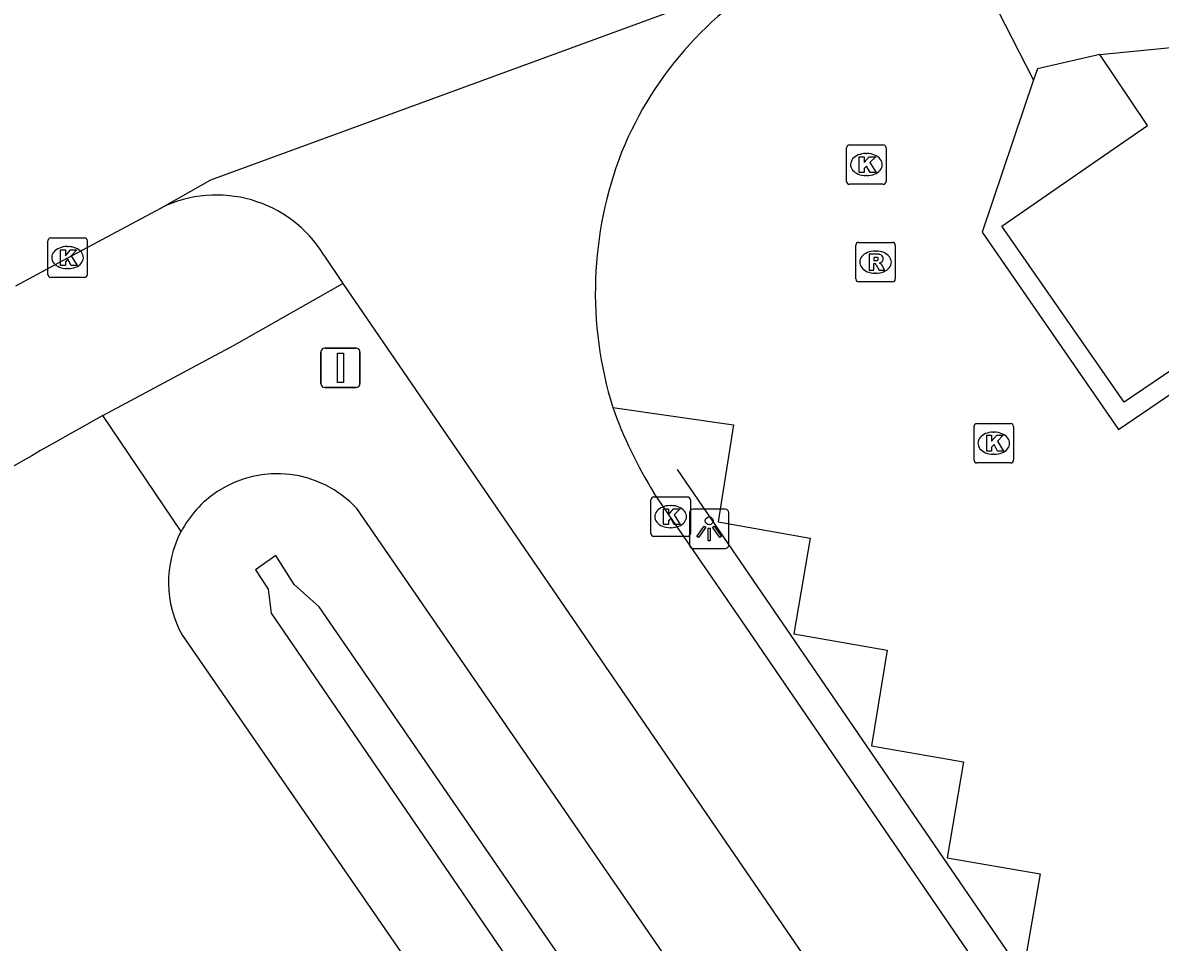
# Model space of a CAD drawing. Extents: x 155275 to 156263, y 382654 to 383635.
# Drawn here: x 155749.95 to 155778.75, y 383140.81 to 383164.09 of the extents above; entities that cross this region are included whole.
import ezdxf

# ---------------------------------------------------------------- set-up
doc = ezdxf.new("R2010")
doc.units = 0
for name, color, linetype in [('IMGEO_Berm_groen', 7, 'Continuous'), ('IMGEO_Hek', 7, 'Continuous'), ('IMGEO_Kolk', 7, 'Continuous'), ('IMGEO_Lichtpunt', 7, 'Continuous'), ('IMGEO_Loofbos', 7, 'Continuous'), ('IMGEO_Parkeervlak_open', 7, 'Continuous'), ('IMGEO_Rijbaan_lokaal_gesloten', 7, 'Continuous'), ('IMGEO_Rioolput', 7, 'Continuous'), ('IMGEO_Verkeersbordpaal', 7, 'Continuous'), ('IMGEO_Voetpad_open', 7, 'Continuous'), ('IMGEO_Waterloop', 7, 'Continuous')]:
    doc.layers.add(name, color=color, linetype=linetype)

msp = doc.modelspace()

# ---------------------------------------------------------------- linework, layer by layer
at = {"layer": 'IMGEO_Berm_groen'}
for points in [[(155753.959, 383151.205), (155751.981, 383154.143)], [(155784.54, 383114.753), (155782.141, 383117.324), (155758.409, 383151.79)]]:
    msp.add_lwpolyline(points, dxfattribs=at)
for centre, radius, start, end in [((155756.391, 383149.927), 2.746, 42.7158, 123.6919), ((155756.391, 383149.923), 2.749, 123.6434, 152.2127)]:
    msp.add_arc(centre, radius, start, end, dxfattribs=at)
at = {"layer": 'IMGEO_Hek'}
msp.add_lwpolyline([(155766.524, 383152.779), (155786.998, 383122.868), (155788.645, 383120.644), (155788.886, 383120.367)], dxfattribs=at)
at = {"layer": 'IMGEO_Kolk'}
for p, q in [((155770.812, 383160.075), (155770.812, 383160.927)), ((155770.887, 383161.001), (155771.739, 383161.001)), ((155771.813, 383160.927), (155771.813, 383160.075)), ((155771.3, 383160.781), (155771.325, 383160.781)), ((155771.739, 383160.001), (155770.887, 383160.001)), ((155771.323, 383160.221), (155771.298, 383160.221)), ((155750.586, 383157.719), (155750.586, 383158.571)), ((155750.661, 383158.645), (155751.513, 383158.645)), ((155751.587, 383158.571), (155751.587, 383157.719)), ((155751.074, 383158.425), (155751.099, 383158.425)), ((155751.513, 383157.645), (155750.661, 383157.645)), ((155751.097, 383157.865), (155751.072, 383157.865)), ((155774.113, 383153.944), (155774.965, 383153.944)), ((155774.038, 383153.018), (155774.038, 383153.87)), ((155774.526, 383153.724), (155774.551, 383153.724)), ((155775.039, 383153.87), (155775.039, 383153.018)), ((155774.549, 383153.164), (155774.524, 383153.164)), ((155774.965, 383152.944), (155774.113, 383152.944)), ((155765.856, 383151.159), (155765.856, 383152.011)), ((155765.931, 383152.085), (155766.783, 383152.085)), ((155766.857, 383152.011), (155766.857, 383151.159)), ((155766.344, 383151.865), (155766.369, 383151.865)), ((155766.367, 383151.305), (155766.342, 383151.305)), ((155766.783, 383151.085), (155765.931, 383151.085))]:
    msp.add_line(p, q, dxfattribs=at)
for points in [[(155770.812, 383160.075), (155770.812, 383160.927)], [(155770.887, 383161.001), (155771.739, 383161.001)], [(155771.813, 383160.927), (155771.813, 383160.075)], [(155771.133, 383160.701), (155771.256, 383160.701), (155771.256, 383160.55), (155771.386, 383160.701), (155771.55, 383160.701), (155771.404, 383160.55), (155771.557, 383160.301), (155771.405, 383160.301), (155771.32, 383160.465), (155771.256, 383160.398), (155771.256, 383160.301), (155771.133, 383160.301), (155771.133, 383160.701)], [(155771.739, 383160.001), (155770.887, 383160.001)], [(155750.586, 383157.719), (155750.586, 383158.571)], [(155750.661, 383158.645), (155751.513, 383158.645)], [(155751.587, 383158.571), (155751.587, 383157.719)], [(155750.907, 383158.345), (155751.03, 383158.345), (155751.03, 383158.194), (155751.16, 383158.345), (155751.324, 383158.345), (155751.178, 383158.194), (155751.331, 383157.945), (155751.179, 383157.945), (155751.094, 383158.109), (155751.03, 383158.042), (155751.03, 383157.945), (155750.907, 383157.945), (155750.907, 383158.345)], [(155751.513, 383157.645), (155750.661, 383157.645)], [(155774.113, 383153.944), (155774.965, 383153.944)], [(155774.038, 383153.018), (155774.038, 383153.87)], [(155774.359, 383153.644), (155774.482, 383153.644), (155774.482, 383153.493), (155774.612, 383153.644), (155774.776, 383153.644), (155774.63, 383153.493), (155774.783, 383153.244), (155774.631, 383153.244), (155774.546, 383153.408), (155774.482, 383153.341), (155774.482, 383153.244), (155774.359, 383153.244), (155774.359, 383153.644)], [(155775.039, 383153.87), (155775.039, 383153.018)], [(155774.965, 383152.944), (155774.113, 383152.944)], [(155765.856, 383151.159), (155765.856, 383152.011)], [(155765.931, 383152.085), (155766.783, 383152.085)], [(155766.857, 383152.011), (155766.857, 383151.159)], [(155766.177, 383151.785), (155766.3, 383151.785), (155766.3, 383151.634), (155766.43, 383151.785), (155766.594, 383151.785), (155766.448, 383151.634), (155766.601, 383151.385), (155766.449, 383151.385), (155766.364, 383151.549), (155766.3, 383151.482), (155766.3, 383151.385), (155766.177, 383151.385), (155766.177, 383151.785)], [(155766.783, 383151.085), (155765.931, 383151.085)]]:
    msp.add_lwpolyline(points, dxfattribs=at)
for centre, start, end in [((155770.889, 383160.925), 91.552, 178.448), ((155770.889, 383160.925), 91.552, 178.448), ((155771.737, 383160.925), 1.552, 88.448), ((155771.737, 383160.925), 1.552, 88.448), ((155770.889, 383160.077), 181.552, 268.448), ((155770.889, 383160.077), 181.552, 268.448), ((155771.737, 383160.077), 271.552, 358.448), ((155771.737, 383160.077), 271.552, 358.448), ((155750.663, 383158.569), 91.552, 178.448), ((155750.663, 383158.569), 91.552, 178.448), ((155751.511, 383158.569), 1.552, 88.448), ((155751.511, 383158.569), 1.552, 88.448), ((155750.663, 383157.721), 181.552, 268.448), ((155750.663, 383157.721), 181.552, 268.448), ((155751.511, 383157.721), 271.552, 358.448), ((155751.511, 383157.721), 271.552, 358.448), ((155774.115, 383153.868), 91.552, 178.448), ((155774.115, 383153.868), 91.552, 178.448), ((155774.963, 383153.868), 1.552, 88.448), ((155774.963, 383153.868), 1.552, 88.448), ((155774.115, 383153.02), 181.552, 268.448), ((155774.115, 383153.02), 181.552, 268.448), ((155774.963, 383153.02), 271.552, 358.448), ((155774.963, 383153.02), 271.552, 358.448), ((155765.933, 383152.009), 91.552, 178.448), ((155765.933, 383152.009), 91.552, 178.448), ((155766.781, 383152.009), 1.552, 88.448), ((155766.781, 383152.009), 1.552, 88.448), ((155765.933, 383151.161), 181.552, 268.448), ((155765.933, 383151.161), 181.552, 268.448), ((155766.781, 383151.161), 271.552, 358.448), ((155766.781, 383151.161), 271.552, 358.448)]:
    msp.add_arc(centre, 0.0765, start, end, dxfattribs=at)
for centre, major_axis, ratio, start_param, end_param in [((155771.299, 383160.501), (-0.387, 0.002), 0.722429, 4.712389, 7.853982), ((155771.324, 383160.501), (-0.39, 0.002), 0.717154, 1.570796, 4.712389), ((155751.073, 383158.145), (-0.387, 0.002), 0.722429, 4.712389, 7.853982), ((155751.098, 383158.145), (-0.39, 0.002), 0.717154, 1.570796, 4.712389), ((155774.525, 383153.444), (-0.387, 0.002), 0.722429, 4.712389, 7.853982), ((155774.55, 383153.444), (-0.39, 0.002), 0.717154, 1.570796, 4.712389), ((155766.343, 383151.585), (-0.387, 0.002), 0.722429, 4.712389, 7.853982), ((155766.368, 383151.585), (-0.39, 0.002), 0.717154, 1.570796, 4.712389)]:
    msp.add_ellipse(centre, major_axis=major_axis, ratio=ratio, start_param=start_param, end_param=end_param, dxfattribs=at)
at = {"layer": 'IMGEO_Lichtpunt'}
for p, q in [((155766.834, 383151.68), (155766.834, 383150.873)), ((155766.834, 383151.68), (155766.834, 383150.873)), ((155767.736, 383151.775), (155766.928, 383151.775)), ((155767.736, 383151.775), (155766.928, 383151.775)), ((155767.83, 383150.873), (155767.83, 383151.68)), ((155767.83, 383150.873), (155767.83, 383151.68)), ((155766.928, 383150.779), (155767.736, 383150.779)), ((155766.928, 383150.779), (155767.736, 383150.779))]:
    msp.add_line(p, q, dxfattribs=at)
for points in [[(155767.208, 383151.344), (155767.247, 383151.316), (155767.059, 383151.054), (155767.021, 383151.081), (155767.208, 383151.344)], [(155767.31, 383151.296), (155767.357, 383151.296), (155767.357, 383150.974), (155767.31, 383150.974), (155767.31, 383151.296)], [(155767.42, 383151.316), (155767.458, 383151.343), (155767.645, 383151.081), (155767.606, 383151.053), (155767.42, 383151.316)]]:
    msp.add_lwpolyline(points, dxfattribs=at)
msp.add_circle((155767.333, 383151.478), 0.0994, dxfattribs=at)
for centre, start, end in [((155766.928, 383151.68), 90, 180), ((155766.928, 383151.68), 90, 180), ((155767.736, 383151.68), 0, 90), ((155767.736, 383151.68), 0, 90), ((155766.928, 383150.873), 180, 270), ((155766.928, 383150.873), 180, 270), ((155767.736, 383150.873), 270, 0), ((155767.736, 383150.873), 270, 360)]:
    msp.add_arc(centre, 0.0946, start, end, dxfattribs=at)
at = {"layer": 'IMGEO_Loofbos'}
msp.add_lwpolyline([(155753.997, 383148.575), (155761.035, 383138.37), (155774.989, 383119.119), (155778.34, 383114.337)], dxfattribs=at)
msp.add_arc((155756.388, 383149.925), 2.746, 152.2124, 209.4432, dxfattribs=at)
at = {"layer": 'IMGEO_Parkeervlak_open'}
for points in [[(155775.548, 383162.648), (155774.243, 383158.787), (155777.695, 383153.791), (155780.342, 383155.593)], [(155764.89, 383154.351), (155767.952, 383153.909), (155767.558, 383151.451), (155769.892, 383151.039), (155769.48, 383148.615), (155771.84, 383148.202), (155771.441, 383145.78), (155773.769, 383145.379), (155773.359, 383142.947), (155775.716, 383142.535), (155775.295, 383140.106)]]:
    msp.add_lwpolyline(points, dxfattribs=at)
at = {"layer": 'IMGEO_Rijbaan_lokaal_gesloten'}
for points in [[(155753.444, 383159.399), (155754.716, 383160.119), (155769.396, 383165.503)], [(155749.779, 383157.431), (155751.093, 383158.136), (155753.444, 383159.399)], [(155757.578, 383158.21), (155758.059, 383157.486)], [(155758.059, 383157.486), (155780.119, 383125.298), (155783.179, 383120.765), (155786.155, 383116.74), (155790.154, 383112.31)], [(155786.878, 383121.572), (155783.337, 383126.756), (155768.25, 383148.807), (155765.932, 383152.187)]]:
    msp.add_lwpolyline(points, dxfattribs=at)
for centre, radius, start, end in [((155773.572, 383157.393), 9.122, 117.245, 157.988), ((155774.259, 383157.259), 9.81, 158.767, 197.244), ((155754.859, 383156.536), 3.193, 31.6166, 116.2914), ((155775.833, 383158.288), 11.63, 199.7846, 211.6385)]:
    msp.add_arc(centre, radius, start, end, dxfattribs=at)
at = {"layer": 'IMGEO_Rioolput'}
for p, q in [((155771.119, 383158.53), (155771.971, 383158.53)), ((155771.044, 383157.604), (155771.044, 383158.456)), ((155771.532, 383158.31), (155771.557, 383158.31)), ((155772.045, 383158.456), (155772.045, 383157.604)), ((155771.555, 383157.75), (155771.53, 383157.75)), ((155771.971, 383157.53), (155771.119, 383157.53))]:
    msp.add_line(p, q, dxfattribs=at)
for points in [[(155771.119, 383158.53), (155771.971, 383158.53)], [(155771.044, 383157.604), (155771.044, 383158.456)], [(155771.633, 383158.228), (155771.381, 383158.23), (155771.381, 383157.83)], [(155772.045, 383158.456), (155772.045, 383157.604)], [(155771.381, 383157.83), (155771.505, 383157.83), (155771.505, 383157.992), (155771.516, 383157.992)], [(155771.559, 383158.149), (155771.505, 383158.149), (155771.505, 383158.068)], [(155771.505, 383158.068), (155771.557, 383158.068)], [(155771.563, 383157.963), (155771.634, 383157.83), (155771.774, 383157.83), (155771.709, 383157.956)], [(155771.971, 383157.53), (155771.119, 383157.53)]]:
    msp.add_lwpolyline(points, dxfattribs=at)
for centre, radius, start, end in [((155771.121, 383158.454), 0.0765, 91.552, 178.448), ((155771.121, 383158.454), 0.0765, 91.552, 178.448), ((155771.969, 383158.454), 0.0765, 1.552, 88.448), ((155771.969, 383158.454), 0.0765, 1.552, 88.448), ((155771.632, 383158.118), 0.109, 350.3612, 89.416), ((155771.515, 383157.939), 0.0533, 26.0293, 88.6989), ((155771.541, 383158.257), 0.19, 274.7715, 282.9687), ((155771.565, 383158.053), 0.0964, 77.0061, 93.1865), ((155771.579, 383158.11), 0.0378, 276.6634, 79.6772), ((155771.63, 383158.118), 0.112, 277.5842, 350.9817), ((155771.614, 383157.903), 0.108, 29.5134, 73.7905), ((155771.121, 383157.606), 0.0765, 181.552, 268.448), ((155771.121, 383157.606), 0.0765, 181.552, 268.448), ((155771.969, 383157.606), 0.0765, 271.552, 358.448), ((155771.969, 383157.606), 0.0765, 271.552, 358.448)]:
    msp.add_arc(centre, radius, start, end, dxfattribs=at)
for centre, major_axis, ratio, start_param, end_param in [((155771.531, 383158.03), (-0.387, 0.002), 0.722429, 4.712389, 7.853982), ((155771.556, 383158.03), (-0.39, 0.002), 0.717154, 1.570796, 4.712389)]:
    msp.add_ellipse(centre, major_axis=major_axis, ratio=ratio, start_param=start_param, end_param=end_param, dxfattribs=at)
at = {"layer": 'IMGEO_Verkeersbordpaal'}
for p, q in [((155757.501, 383154.954), (155757.501, 383155.754)), ((155757.501, 383155.754), (155757.501, 383154.954)), ((155757.601, 383155.854), (155758.391, 383155.854)), ((155758.391, 383155.854), (155757.601, 383155.854)), ((155758.491, 383155.754), (155758.491, 383154.954)), ((155758.491, 383154.954), (155758.491, 383155.754)), ((155758.391, 383154.854), (155757.601, 383154.854)), ((155757.601, 383154.854), (155758.391, 383154.854))]:
    msp.add_line(p, q, dxfattribs=at)
msp.add_lwpolyline([(155757.921, 383155.729), (155758.071, 383155.729), (155758.071, 383154.979), (155757.921, 383154.979), (155757.921, 383155.729)], dxfattribs=at)
for centre, start, end in [((155757.601, 383155.754), 90, 180), ((155757.601, 383155.754), 90, 180), ((155758.391, 383155.754), 0, 90), ((155758.391, 383155.754), 360, 90), ((155757.601, 383154.954), 180, 270), ((155757.601, 383154.954), 180, 270), ((155758.391, 383154.954), 270, 0), ((155758.391, 383154.954), 270, 0)]:
    msp.add_arc(centre, 0.1, start, end, dxfattribs=at)
at = {"layer": 'IMGEO_Voetpad_open'}
for points in [[(155775.548, 383162.648), (155773.576, 383166.494)], [(155777.223, 383163.288), (155781.515, 383163.707)], [(155780.342, 383155.593), (155781.795, 383156.582), (155781.531, 383156.99), (155780.067, 383155.995), (155777.841, 383154.483), (155774.741, 383158.939), (155776.984, 383160.492), (155778.43, 383161.494), (155777.223, 383163.288)], [(155777.223, 383163.288), (155775.642, 383162.926), (155775.548, 383162.648)], [(155751.981, 383154.143), (155755.304, 383155.927), (155758.059, 383157.486)]]:
    msp.add_lwpolyline(points, dxfattribs=at)
msp.add_arc((155820.188, 383030.98), 140.788, 118.97751, 122.34413, dxfattribs=at)
at = {"layer": 'IMGEO_Waterloop'}
for points in [[(155756.358, 383150.604), (155755.842, 383150.241), (155756.17, 383149.749), (155756.24, 383149.14), (155774.742, 383122.091)], [(155775.795, 383122.56), (155770.924, 383129.726), (155757.458, 383149.304), (155756.826, 383149.866), (155756.358, 383150.604)]]:
    msp.add_lwpolyline(points, dxfattribs=at)

doc.saveas('drawing.dxf')
